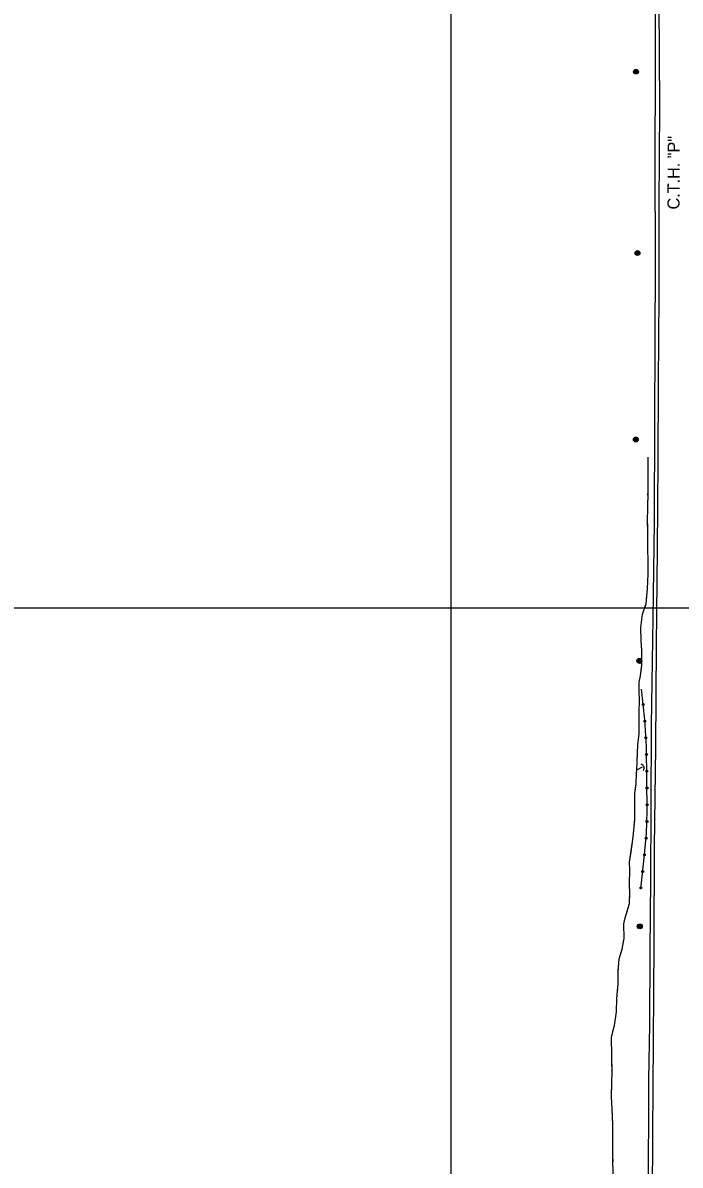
# Model space of a CAD drawing. Extents: x 353423 to 364002, y 127000 to 201942.
# Drawn here: x 362146 to 362689, y 138539 to 139483 of the extents above; entities that cross this region are included whole.
import ezdxf

# ---------------------------------------------------------------- set-up
doc = ezdxf.new("R2010")
doc.units = 0
for name, color, linetype in [('E_DTM_SlopeBottom', 7, 'Continuous'), ('E_DTM_SlopeTop', 7, 'Continuous'), ('E_LAND_BrushLine', 7, 'Continuous'), ('E_LAND_TreeLine', 7, 'Continuous'), ('E_MISCPROP', 7, 'Continuous'), ('E_RW_IP', 7, 'Continuous'), ('E_STRUCT_WingWall', 7, 'Continuous')]:
    doc.layers.add(name, color=color, linetype=linetype)

msp = doc.modelspace()

# ---------------------------------------------------------------- linework, layer by layer
at = {"layer": 'E_DTM_SlopeBottom'}
msp.add_arc((362655.68, 138867.48), 3.52, 326.90516, 73.14472, dxfattribs=at)
at = {"layer": 'E_DTM_SlopeTop'}
for points in [[(362662.93, 138512.3), (362663.23, 138609.88), (362664.13, 138655.31), (362664.39, 138716.16), (362664.81, 138775.06), (362665.2, 138834.64), (362665.38, 138903.03), (362666.73, 138991.24), (362667.89, 139070.78), (362668.01, 139154.04), (362668.44, 139218.94), (362668.62, 139286), (362668.53, 139369.36), (362668.77, 139444.08), (362668.72, 139521.51)], [(362671.46, 139500.25), (362671.88, 139414.1), (362671.46, 139332.51), (362671.39, 139258.33), (362670.99, 139185.57), (362670.5, 139120.78), (362669.99, 139048.03), (362669.25, 138969.19), (362668.6, 138884.85), (362667.64, 138802.23), (362667.42, 138722.52), (362666.71, 138641.77), (362666.16, 138565.13), (362666.01, 138512.23)]]:
    msp.add_lwpolyline(points, dxfattribs=at)
at = {"layer": 'E_LAND_BrushLine'}
for centre, radius in [((362652.52, 139443.03), 2.02), ((362652.5, 139443.03), 1.52), ((362652.54, 139443.03), 1.01), ((362652.53, 139443.03), 0.502), ((362653.82, 139293.17), 2.02), ((362653.81, 139293.17), 1.52), ((362653.85, 139293.17), 1.01), ((362653.84, 139293.18), 0.502), ((362652.43, 139139.08), 2.02), ((362652.41, 139139.08), 1.52), ((362652.45, 139139.08), 1.01), ((362652.44, 139139.08), 0.502), ((362655.37, 138956.1), 2.02), ((362655.36, 138956.1), 1.52), ((362655.4, 138956.1), 1.01), ((362655.39, 138956.1), 0.502), ((362655.68, 138736.73), 2.02), ((362655.67, 138736.73), 1.52), ((362655.71, 138736.73), 1.01), ((362655.7, 138736.73), 0.502)]:
    msp.add_circle(centre, radius, dxfattribs=at)
at = {"layer": 'E_LAND_TreeLine'}
for p, q in [((362500, 138000), (362500, 141000)), ((360000, 139000), (364000, 139000)), ((360000, 139000), (363500, 139000)), ((362500, 136000), (362500, 139000))]:
    msp.add_line(p, q, dxfattribs=at)
at = {"layer": 'E_MISCPROP'}
msp.add_lwpolyline([(362656.47, 138767.41), (362659.3, 138793.39), (362661.32, 138813.36), (362661.92, 138832.18), (362661.57, 138857.71), (362661.12, 138885.38), (362659.87, 138907.29), (362657.01, 138932.69)], dxfattribs=at)
msp.add_lwpolyline([(362656.47, 138767.41), (362659.3, 138793.39), (362661.32, 138813.36), (362661.92, 138832.18), (362661.57, 138857.71), (362661.12, 138885.38), (362659.87, 138907.29), (362657.01, 138932.69)], dxfattribs=at)
for centre, radius in [((362658.44, 138919.98), 0.804), ((362658.44, 138919.98), 0.405), ((362659.93, 138906.25), 0.804), ((362659.93, 138906.25), 0.405), ((362660.72, 138892.46), 0.804), ((362660.72, 138892.46), 0.405), ((362661.23, 138878.66), 0.804), ((362661.23, 138878.66), 0.405), ((362661.45, 138864.85), 0.804), ((362661.45, 138864.85), 0.405), ((362661.66, 138851.04), 0.804), ((362661.66, 138851.04), 0.405), ((362661.85, 138837.23), 0.804), ((362661.85, 138837.23), 0.405), ((362661.64, 138823.42), 0.804), ((362661.64, 138823.42), 0.405), ((362660.94, 138809.63), 0.804), ((362660.94, 138809.63), 0.405), ((362659.55, 138795.89), 0.804), ((362659.55, 138795.89), 0.405), ((362658.08, 138782.15), 0.804), ((362658.08, 138782.15), 0.405), ((362656.58, 138768.42), 0.804), ((362656.58, 138768.42), 0.405)]:
    msp.add_circle(centre, radius, dxfattribs=at)
at = {"layer": 'E_STRUCT_WingWall'}
for points in [[(362653.17, 138866.1), (362653.98, 138886.76), (362655.1, 138895.84), (362655.31, 138904.34), (362655.24, 138914.34), (362655.42, 138922.98), (362655.32, 138932.02), (362655.29, 138938.52), (362656.36, 138943.84), (362657.41, 138952.96), (362657.27, 138964.82), (362656.75, 138972.93), (362656.69, 138983.63), (362657.81, 138994.62), (362660.85, 139003.24), (362662.06, 139015.63), (362662.72, 139027.91), (362662.73, 139038.33), (362662.38, 139049.24), (362662.34, 139061.74), (362662.17, 139072.86), (362662.22, 139081.33), (362662.52, 139096.19), (362662.57, 139105.15), (362662.72, 139115.82), (362662.52, 139124.49)], [(362662.46, 139093.14), (362662.52, 139096.19), (362662.57, 139105.15), (362662.72, 139115.82), (362662.52, 139124.49)], [(362662.33, 139086.65), (362662.37, 139088.82)], [(362662.22, 139080.17), (362662.22, 139081.33), (362662.24, 139082.33)], [(362662.17, 139073.71), (362662.19, 139075.86)], [(362662.73, 139038.07), (362662.73, 139038.33), (362662.38, 139049.24), (362662.34, 139061.74), (362662.22, 139069.39)], [(362661.19, 139006.77), (362662.06, 139015.63), (362662.72, 139027.91), (362662.73, 139038.07)], [(362659.87, 139000.47), (362660.59, 139002.51)], [(362657.78, 138994.34), (362657.81, 138994.62), (362658.43, 138996.39)], [(362657.33, 138952.24), (362657.41, 138952.96), (362657.27, 138964.82), (362656.75, 138972.93), (362656.69, 138983.58)], [(362657.12, 138987.88), (362657.34, 138990.04)], [(362655.38, 138921.08), (362655.42, 138922.98), (362655.32, 138932.02), (362655.29, 138938.52), (362656.36, 138943.84), (362657.33, 138952.24)], [(362655.24, 138914.61), (362655.29, 138916.77)], [(362655.28, 138908.12), (362655.27, 138910.29)], [(362655.24, 138901.64), (362655.29, 138903.8)], [(362653.17, 138866.1), (362653.98, 138886.76), (362655.1, 138895.84), (362655.14, 138897.32)], [(362633.97, 138506.62), (362633.56, 138548.9), (362633.4, 138560.67), (362633.47, 138572.75), (362632.93, 138585.66), (362632.35, 138596.18), (362632.55, 138608.03), (362632.76, 138615.99), (362632.55, 138629.71), (362632.36, 138644.71), (362634.72, 138654.62), (362636.44, 138666.08), (362636.68, 138677.02), (362637.81, 138689.03), (362637.73, 138698.95), (362638.63, 138709.73), (362641.23, 138717.8), (362642.76, 138726.79), (362642.57, 138738.88), (362643.68, 138743.76), (362647.16, 138755.63), (362647.41, 138764.09), (362647.23, 138772.38), (362647.51, 138783.04), (362647.3, 138789.7), (362650.2, 138810.41), (362651.59, 138825.29), (362651.51, 138835.14), (362651.59, 138846.5), (362652.76, 138854.49), (362653.03, 138863.39), (362653.17, 138866.1), (362657.86, 138868.44)], [(362651.58, 138844.84), (362651.59, 138846.5), (362652.76, 138854.49), (362653.03, 138863.39), (362653.17, 138866.1), (362657.86, 138868.44)], [(362651.52, 138833.84), (362651.51, 138835.14), (362651.51, 138835.67)], [(362651.54, 138839.34), (362651.55, 138841.17)], [(362648.5, 138798.25), (362650.2, 138810.41), (362651.53, 138824.67)], [(362651.56, 138828.34), (362651.55, 138830.17)], [(362647.24, 138771.75), (362647.23, 138772.38), (362647.51, 138783.04), (362647.3, 138789.7), (362648.5, 138798.25)], [(362647.36, 138766.25), (362647.32, 138768.08)], [(362647.05, 138755.26), (362647.16, 138755.63), (362647.21, 138757.08)], [(362647.31, 138760.74), (362647.36, 138762.58)], [(362642.56, 138725.62), (362642.76, 138726.79), (362642.57, 138738.88), (362643.68, 138743.76), (362646.02, 138751.74)], [(362637.78, 138699.57), (362638.63, 138709.73), (362641.23, 138717.8), (362642.56, 138725.62)], [(362637.77, 138694.07), (362637.75, 138695.91)], [(362637.25, 138683.09), (362637.42, 138684.92)], [(362637.77, 138688.57), (362637.81, 138689.03), (362637.8, 138690.4)], [(362634.34, 138653.03), (362634.72, 138654.62), (362636.44, 138666.08), (362636.68, 138677.02), (362636.91, 138679.44)], [(362632.6, 138626.69), (362632.55, 138629.71), (362632.36, 138644.71), (362634.34, 138653.03)], [(362632.68, 138621.18), (362632.65, 138623.02)], [(362632.75, 138615.68), (362632.76, 138615.99), (362632.73, 138617.52)], [(362633.17, 138579.96), (362632.93, 138585.66), (362632.35, 138596.18), (362632.52, 138606.51)], [(362632.6, 138610.18), (362632.65, 138612.02)], [(362633.49, 138553.38), (362633.4, 138560.67), (362633.47, 138572.75), (362633.17, 138579.96)], [(362633.57, 138547.88), (362633.56, 138548.9), (362633.54, 138549.71)], [(362633.62, 138542.38), (362633.6, 138544.21)]]:
    msp.add_lwpolyline(points, dxfattribs=at)

# ---------------------------------------------------------------- texts
at = {"layer": 'E_RW_IP'}
msp.add_text('C.T.H. "P"', height=10, rotation=89.74436, dxfattribs=at).set_placement((362688.49, 139329.15))

doc.saveas('drawing.dxf')
